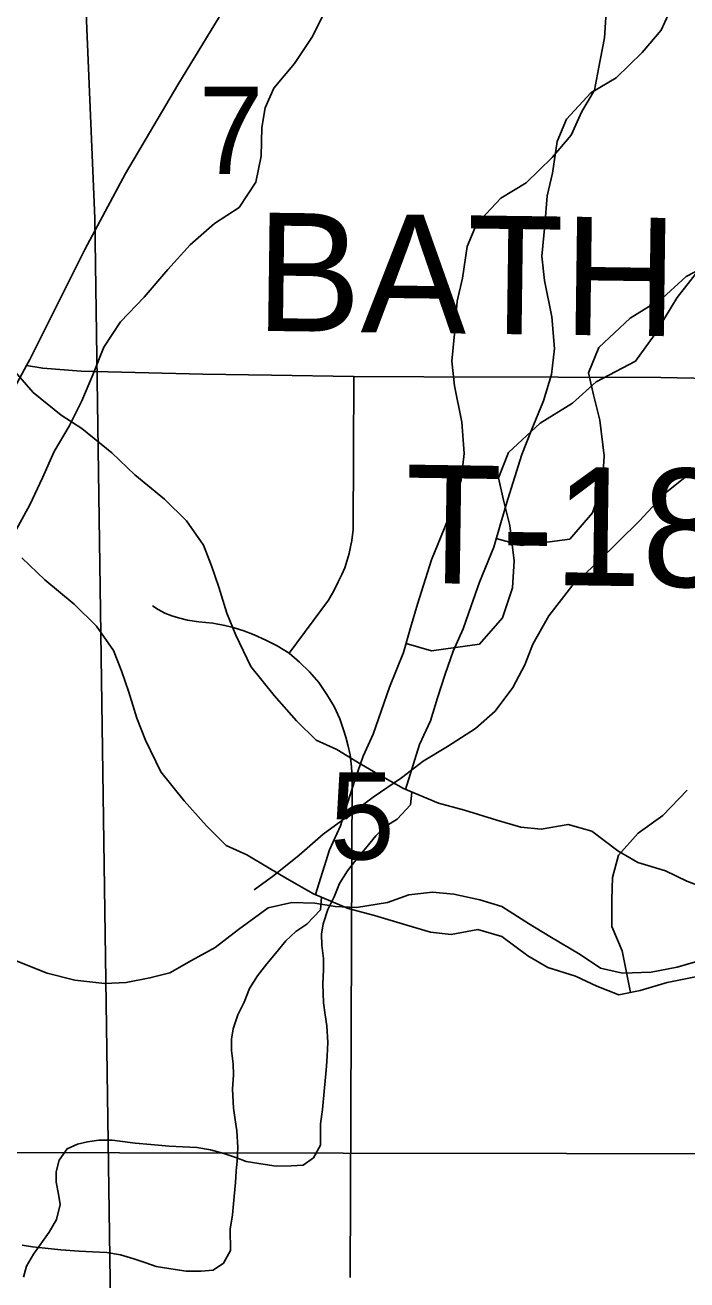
# Model space of a CAD drawing. Extents: x -21.1 to 50.3, y 0 to 22.1.
# Drawn here: x 5.83 to 6.148, y 15.059 to 15.662 of the extents above; entities that cross this region are included whole.
import ezdxf

# ---------------------------------------------------------------- set-up
doc = ezdxf.new("R2010")
doc.units = 0
for name, color, linetype in [('GM_X_Major_River', 7, 'Continuous'), ('GM_X_Minor_River', 7, 'Continuous'), ('GM_X_Section', 7, 'Continuous'), ('GM_X_Section_Text', 7, 'Continuous'), ('GM_X_Township_Road', 7, 'Continuous'), ('GM_X_Township_Road_Text', 7, 'Continuous')]:
    doc.layers.add(name, color=color, linetype=linetype)

msp = doc.modelspace()

# ---------------------------------------------------------------- linework, layer by layer
at = {"layer": 'GM_X_Major_River'}
for points in [[(5.82355, 15.49784), (5.83427, 15.4854), (5.84764, 15.4745), (5.85755, 15.46813), (5.87207, 15.45648), (5.88316, 15.44594), (5.89729, 15.43429), (5.908, 15.42375), (5.91606, 15.41205), (5.91993, 15.40222), (5.92343, 15.392), (5.92732, 15.37951), (5.93158, 15.36892), (5.93891, 15.3538), (5.95002, 15.33984), (5.96075, 15.32779), (5.9703, 15.31838), (5.98021, 15.3139), (5.99012, 15.30791), (5.99965, 15.30229), (6.01223, 15.29518), (6.02898, 15.28811), (6.04153, 15.28479), (6.05713, 15.27998), (6.06854, 15.27666), (6.07841, 15.27559), (6.09129, 15.27797), (6.1027, 15.27465), (6.1153, 15.26526), (6.12483, 15.25965), (6.13815, 15.25558), (6.14843, 15.25073), (6.15909, 15.24664)], [(5.82878, 15.40596), (5.83987, 15.39543), (5.854, 15.38378), (5.86471, 15.37324), (5.87277, 15.36154), (5.87664, 15.3517), (5.88014, 15.34148), (5.88403, 15.32899), (5.88829, 15.3184), (5.89562, 15.30328), (5.90674, 15.28933), (5.91746, 15.27727), (5.92702, 15.26786), (5.93692, 15.26338), (5.94683, 15.25739), (5.95636, 15.25178), (5.96894, 15.24467), (5.98569, 15.23759), (5.99824, 15.23427), (6.01384, 15.22947), (6.02525, 15.22614), (6.03512, 15.22508), (6.04801, 15.22746), (6.05942, 15.22413), (6.07201, 15.21475), (6.08154, 15.20913), (6.09486, 15.20506), (6.10514, 15.20021), (6.1158, 15.19612), (6.12603, 15.1981), (6.1389, 15.202), (6.15253, 15.20476)]]:
    msp.add_lwpolyline(points, dxfattribs=at)
at = {"layer": 'GM_X_Minor_River'}
for points in [[(5.96989, 15.24426), (5.97667, 15.26579), (5.98193, 15.27721), (5.9853, 15.28824), (5.98904, 15.29966), (5.99278, 15.3107), (5.99767, 15.32136), (6.00142, 15.3324), (6.00554, 15.34382), (6.01229, 15.36057), (6.01565, 15.37236), (6.01902, 15.38378), (6.02575, 15.40509), (6.03025, 15.41651), (6.03626, 15.43098), (6.04, 15.44353), (6.04145, 15.45608), (6.04022, 15.47127), (6.0367, 15.48872), (6.03549, 15.50049), (6.03693, 15.51531), (6.03799, 15.52937), (6.0406, 15.5404), (6.04279, 15.55561), (6.0473, 15.56627), (6.05903, 15.57887), (6.07117, 15.58616), (6.08366, 15.59838), (6.09274, 15.60907), (6.098, 15.62049), (6.10403, 15.63078), (6.10588, 15.64105), (6.10884, 15.65588), (6.10989, 15.67298)], [(6.01318, 15.29478), (6.01996, 15.3163), (6.02522, 15.32772), (6.02858, 15.33876), (6.03233, 15.35018), (6.03607, 15.36121), (6.04096, 15.37188), (6.0447, 15.38291), (6.04883, 15.39433), (6.05558, 15.41108), (6.05894, 15.42288), (6.06231, 15.43429), (6.06904, 15.4556), (6.07354, 15.46702), (6.07955, 15.48149), (6.08329, 15.49405), (6.08474, 15.50659), (6.08351, 15.52178), (6.07999, 15.53924), (6.07878, 15.55101), (6.08022, 15.56583), (6.08128, 15.57989), (6.08388, 15.59092), (6.08608, 15.60613), (6.09059, 15.61679), (6.10232, 15.62939), (6.11446, 15.63667), (6.12695, 15.6489), (6.13603, 15.65959), (6.14129, 15.67101)], [(5.97457, 15.66864), (5.96812, 15.65609), (5.95977, 15.64353), (5.94989, 15.63173), (5.94572, 15.62222), (5.94421, 15.61271), (5.94385, 15.59902), (5.94121, 15.58646), (5.93323, 15.57429), (5.92145, 15.56667), (5.90967, 15.55639), (5.89903, 15.54458), (5.88764, 15.53126), (5.87624, 15.51946), (5.86827, 15.50728), (5.86296, 15.49396), (5.85765, 15.48141), (5.85158, 15.46923), (5.84437, 15.45705), (5.83868, 15.4445), (5.83261, 15.43156), (5.82616, 15.41976)], [(6.05679, 15.41534), (6.0689, 15.41192), (6.0921, 15.41508), (6.10307, 15.42768), (6.10794, 15.44214), (6.10863, 15.45506), (6.10663, 15.47214), (6.10351, 15.48428), (6.10117, 15.49491), (6.10605, 15.50709), (6.1212, 15.52123), (6.13675, 15.53081), (6.14811, 15.54113), (6.16709, 15.55111)], [(6.01351, 15.36482), (6.02561, 15.3614), (6.04881, 15.36457), (6.05978, 15.37716), (6.06465, 15.39163), (6.06534, 15.40455), (6.06334, 15.42163), (6.06022, 15.43377), (6.05788, 15.44439), (6.06276, 15.45657), (6.07791, 15.47071), (6.09346, 15.48029), (6.10482, 15.49061), (6.1238, 15.5006), (6.13286, 15.51318), (6.1438, 15.53109), (6.15665, 15.5475)], [(6.15006, 15.44675), (6.13785, 15.43696), (6.12562, 15.42376), (6.10537, 15.40378), (6.09316, 15.39247), (6.08206, 15.37812), (6.07438, 15.36451), (6.07052, 15.35467), (6.06475, 15.3437), (6.05633, 15.33237), (6.04679, 15.32409), (6.03345, 15.31544), (6.02164, 15.30831), (6.01134, 15.3004), (5.99761, 15.291), (5.98312, 15.28009), (5.97359, 15.27332), (5.96214, 15.26315), (5.94993, 15.25336), (5.9404, 15.24659)], [(6.01616, 15.29352), (6.01555, 15.2874), (6.00912, 15.28053), (6.00381, 15.27708), (5.99888, 15.2725), (5.99397, 15.26639), (5.98981, 15.26143), (5.98528, 15.25571), (5.98151, 15.24961), (5.97888, 15.24314), (5.97586, 15.23704), (5.97362, 15.23019), (5.97289, 15.22525), (5.97292, 15.21993), (5.97372, 15.21348), (5.97374, 15.20816), (5.9734, 15.20132), (5.97383, 15.1922), (5.97463, 15.18651), (5.97542, 15.1812), (5.97584, 15.17322), (5.9755, 15.16677), (5.97515, 15.16182), (5.97479, 15.1565), (5.97407, 15.14966), (5.97336, 15.14092), (5.97226, 15.13408), (5.97231, 15.12382), (5.96892, 15.11772), (5.96399, 15.11428), (5.95829, 15.11387), (5.95105, 15.11383), (5.94572, 15.11456), (5.93658, 15.11602), (5.93162, 15.1179), (5.9259, 15.11977), (5.91942, 15.12163), (5.91294, 15.12273), (5.90609, 15.12308), (5.89961, 15.12342), (5.89086, 15.12413), (5.88324, 15.12485), (5.87715, 15.12557), (5.87219, 15.12631), (5.86572, 15.12627), (5.8604, 15.12548), (5.85546, 15.12431), (5.85052, 15.12201), (5.84674, 15.11667), (5.84526, 15.11096), (5.84528, 15.10602), (5.84646, 15.10033), (5.84725, 15.0954), (5.84538, 15.08817), (5.84199, 15.08207), (5.83444, 15.0714), (5.83104, 15.06568), (5.82955, 15.06035)], [(6.1214, 15.1972), (6.11739, 15.21717), (6.11238, 15.22892), (6.11231, 15.24184), (6.11263, 15.25247), (6.11561, 15.26313), (6.12507, 15.27382), (6.13682, 15.28224), (6.14855, 15.29446)], [(5.82518, 15.21276), (5.84103, 15.20644), (5.85427, 15.2032), (5.86868, 15.20146), (5.87895, 15.20206), (5.89037, 15.20417), (5.89991, 15.20668), (5.91025, 15.2126), (5.92174, 15.21889), (5.93289, 15.22746), (5.94711, 15.23788), (5.95854, 15.24036), (5.96955, 15.24019), (5.9794, 15.23853), (5.98965, 15.23799), (6.0045, 15.24042), (6.01481, 15.24407), (6.02623, 15.24541), (6.03647, 15.2445), (6.04896, 15.24165), (6.05955, 15.23845), (6.07233, 15.23028), (6.08249, 15.22404), (6.09717, 15.21546), (6.10694, 15.20886), (6.11754, 15.20642), (6.13122, 15.20697), (6.1438, 15.20944), (6.15639, 15.21305)], [(5.97287, 15.24301), (5.97226, 15.23689), (5.96583, 15.23001), (5.96052, 15.22657), (5.9556, 15.22198), (5.95068, 15.21588), (5.94652, 15.21091), (5.94199, 15.20519), (5.93822, 15.19909), (5.93559, 15.19262), (5.93258, 15.18653), (5.93033, 15.17968), (5.9296, 15.17473), (5.92963, 15.16941), (5.93043, 15.16296), (5.93045, 15.15765), (5.93011, 15.1508), (5.93054, 15.14169), (5.93134, 15.136), (5.93213, 15.13068), (5.93256, 15.12271), (5.93221, 15.11625), (5.93186, 15.11131), (5.93151, 15.10599), (5.93078, 15.09915), (5.93007, 15.0904), (5.92897, 15.08356), (5.92902, 15.0733), (5.92563, 15.06721), (5.9207, 15.06376), (5.915, 15.06335), (5.90777, 15.06331), (5.90243, 15.06404), (5.89329, 15.06551), (5.88833, 15.06738), (5.88261, 15.06925), (5.87613, 15.07111), (5.86965, 15.07222), (5.8628, 15.07256), (5.85633, 15.0729), (5.84757, 15.07361), (5.83995, 15.07433), (5.83386, 15.07506), (5.82891, 15.07579)]]:
    msp.add_lwpolyline(points, dxfattribs=at)
at = {"layer": 'GM_X_Section'}
for points in [[(5.44952, 16.13321), (6.41187, 16.12459), (6.41284, 15.11937), (5.4459, 15.12082)], [(5.84702, 15.96751), (6.85861, 15.97246), (6.87078, 14.95753), (5.87288, 14.94777), (5.86388, 15.5693)], [(4.86162, 15.95861), (5.84702, 15.96751), (5.86388, 15.5693), (5.87288, 14.94777), (4.87375, 14.94937)], [(5.4459, 15.12082), (6.41284, 15.11937), (6.41343, 14.11604), (5.44344, 14.11411)]]:
    msp.add_lwpolyline(points, close=True, dxfattribs=at)
at = {"layer": 'GM_X_Township_Road'}
for points in [[(5.82094, 15.47969), (5.8311, 15.49844), (5.83261, 15.50136), (5.85912, 15.5542), (5.87861, 15.59063), (5.90379, 15.63322), (5.93132, 15.6786)], [(5.8311, 15.49844), (5.83884, 15.49708), (5.85735, 15.49579), (5.91583, 15.49427), (5.94876, 15.49378), (5.9884, 15.49318), (6.02197, 15.49307), (6.08649, 15.49283), (6.13598, 15.49265), (6.1754, 15.49182), (6.24438, 15.49141), (6.34388, 15.49118), (6.39349, 15.49099), (6.44024, 15.49111), (6.49813, 15.49072), (6.50388, 15.49081), (6.51201, 15.49107), (6.51668, 15.49164)], [(5.9573, 15.36024), (5.9761, 15.38575), (5.97866, 15.39014), (5.9809, 15.39444), (5.98264, 15.39808), (5.98396, 15.40123), (5.9852, 15.40488), (5.98612, 15.40811), (5.98678, 15.41134), (5.98736, 15.4144), (5.98802, 15.4197), (5.9884, 15.49318)], [(5.98661, 15.06021), (5.98752, 15.30029), (5.98719, 15.30559), (5.98653, 15.31138), (5.98554, 15.31619), (5.98452, 15.31991), (5.98346, 15.32339), (5.98164, 15.32861), (5.97891, 15.33465), (5.97544, 15.34045), (5.97146, 15.34616), (5.96707, 15.35121), (5.96227, 15.35594), (5.9573, 15.36024), (5.9515, 15.36372), (5.94612, 15.36654), (5.9404, 15.3691), (5.93543, 15.371), (5.93038, 15.37258), (5.92641, 15.37358), (5.92061, 15.37457), (5.9139, 15.37531), (5.90835, 15.37614), (5.90405, 15.37714), (5.9009, 15.37821), (5.8975, 15.37946), (5.89436, 15.3812), (5.89163, 15.38294)]]:
    msp.add_lwpolyline(points, dxfattribs=at)

# ---------------------------------------------------------------- texts
at = {"layer": 'GM_X_Section_Text'}
for s, p in [('7', (5.91378, 15.59051)), ('5', (5.97678, 15.2611))]:
    msp.add_text(s, height=0.04186, rotation=0.00001, dxfattribs=at).set_placement(p)
at = {"layer": 'GM_X_Township_Road_Text'}
for s, rotation, p in [('BATH', 359.24325, (5.94092, 15.51512)), ('T-182', 359.15793, (6.01252, 15.39404))]:
    msp.add_text(s, height=0.056818, rotation=rotation, dxfattribs=at).set_placement(p)

doc.saveas('drawing.dxf')
